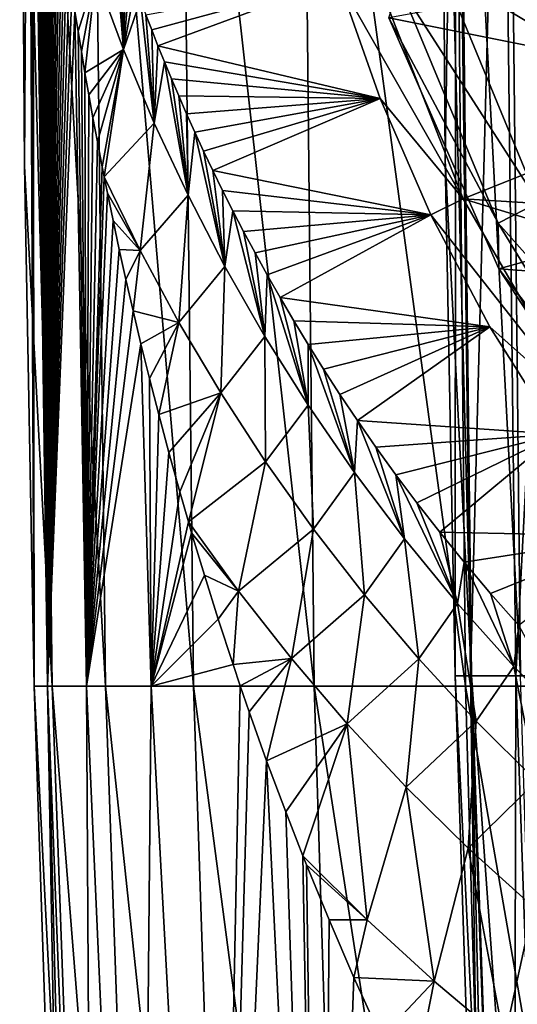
# Model space of a CAD drawing. Header units: metres. Extents: x -62 to 300, y -109 to 109.
# Tile 259 of 656: x -15.19 to -11.29, y -11.95 to -4.23. Entities that reach past the tile are written whole.
import ezdxf

# ---------------------------------------------------------------- set-up
doc = ezdxf.new("R2010")
doc.units = ezdxf.units.M
doc.layers.add('solid_500635', color=7, linetype='CONTINUOUS')

msp = doc.modelspace()

# ---------------------------------------------------------------- linework, layer by layer
at = {"layer": 'solid_500635'}
for points in [[(-15.154315, -5.383556), (-15.191495, -0.028265), (-15.122972, 0, -1.441266)], [(-14.936296, -9.458281, 2.052947), (-15.191495, -0.028265), (-15.154315, -5.383556)], [(-15.05, -0.028265, 2.068575), (-15.191495, -0.028265), (-14.936296, -9.458281, 2.052947)], [(-15.076721, -9.458281), (-15.154315, -5.383556), (-15.122972, 0, -1.441266)], [(-15.122844, -0.064443, -1.44256), (-15.076721, -9.458281), (-15.122972, 0, -1.441266)], [(-15.122844, -0.064443, -1.44256), (-15.122462, -0.129019, -1.446383), (-15.076721, -9.458281)], [(-15.05, -0.028265, 2.068575), (-14.936296, -9.458281, 2.052947), (-14.517635, -9.458281, 4.067651)], [(-14.628153, -0.028265, 4.098616), (-15.05, -0.028265, 2.068575), (-14.517635, -9.458281, 4.067651)], [(-14.628153, -0.028265, 4.098616), (-14.517635, -9.458281, 4.067651), (-13.828539, -9.458281, 6.006582)], [(-13.93381, -0.028265, 6.052308), (-14.628153, -0.028265, 4.098616), (-13.828539, -9.458281, 6.006582)], [(-13.93381, -0.028265, 6.052308), (-13.828539, -9.458281, 6.006582), (-12.881843, -9.458281, 7.833622)], [(-12.979908, -0.028265, 7.893257), (-13.93381, -0.028265, 6.052308), (-12.881843, -9.458281, 7.833622)], [(-12.979908, -0.028265, 7.893257), (-12.881843, -9.458281, 7.833622), (-11.695183, -9.458281, 9.514737)], [(-11.784214, -0.028265, 9.587169), (-12.979908, -0.028265, 7.893257), (-11.695183, -9.458281, 9.514737)], [(-11.85463, -5.337976), (-11.891495, -0.028025), (-11.770456, -0.028025, 1.692336)], [(-11.648651, -9.378201, -1.738669), (-11.891495, -0.028025), (-11.85463, -5.337976)], [(-11.75872, -0.028025, -1.772041), (-11.891495, -0.028025), (-11.648651, -9.378201, -1.738669)], [(-11.777693, -9.378201), (-11.85463, -5.337976), (-11.770456, -0.028025, 1.692336)], [(-11.784214, -0.028265, 9.587169), (-11.695183, -9.458281, 9.514737), (-10.290663, -9.458281, 11.01861)], [(-10.369002, -0.028265, 11.10249), (-11.784214, -0.028265, 9.587169), (-10.290663, -9.458281, 11.01861)], [(-11.657813, -9.378201, 1.67614), (-11.777693, -9.378201), (-11.770456, -0.028025, 1.692336)], [(-11.657813, -9.378201, 1.67614), (-11.770456, -0.028025, 1.692336), (-11.409805, -0.028025, 3.350221)], [(-11.75872, -0.028025, -1.772041), (-11.648651, -9.378201, -1.738669), (-11.264355, -9.378201, -3.439238)], [(-11.75872, -0.028025, -1.772041), (-11.264355, -9.378201, -3.439238), (-11.363364, -0.028025, -3.504511)], [(-11.300613, -9.378201, 3.318159), (-11.657813, -9.378201, 1.67614), (-11.409805, -0.028025, 3.350221)], [(-11.300613, -9.378201, 3.318159), (-11.409805, -0.028025, 3.350221), (-10.816884, -0.028025, 4.939905)], [(-11.363364, -0.028025, -3.504511), (-11.264355, -9.378201, -3.439238), (-10.633224, -9.378201, -5.064444)], [(-11.363364, -0.028025, -3.504511), (-10.633224, -9.378201, -5.064444), (-10.714253, -0.028025, -5.158722)], [(-10.713366, -9.378201, 4.89263), (-11.300613, -9.378201, 3.318159), (-10.816884, -0.028025, 4.939905)], [(-15.122462, -0.129019, -1.446383), (-15.12182, -0.193909, -1.452799), (-15.076721, -9.458281)], [(-15.12182, -0.193909, -1.452799), (-15.120942, -0.25826, -1.461521), (-15.076721, -9.458281)], [(-15.120942, -0.25826, -1.461521), (-15.119827, -0.321884, -1.47252), (-15.076721, -9.458281)], [(-15.119827, -0.321884, -1.47252), (-15.118524, -0.384099, -1.485272), (-15.076721, -9.458281)], [(-15.118524, -0.384099, -1.485272), (-15.117033, -0.444825, -1.499711), (-15.076721, -9.458281)], [(-15.117033, -0.444825, -1.499711), (-15.115398, -0.503999, -1.515376), (-15.076721, -9.458281)], [(-15.115398, -0.503999, -1.515376), (-15.113615, -0.561819, -1.532281), (-15.076721, -9.458281)], [(-15.113615, -0.561819, -1.532281), (-15.111691, -0.619002, -1.550294), (-15.076721, -9.458281)], [(-15.111691, -0.619002, -1.550294), (-15.109596, -0.676241, -1.569654), (-15.076721, -9.458281)], [(-15.109596, -0.676241, -1.569654), (-15.107276, -0.735257, -1.590813), (-15.076721, -9.458281)], [(-15.107276, -0.735257, -1.590813), (-15.104717, -0.796, -1.613802), (-15.076721, -9.458281)], [(-15.104717, -0.796, -1.613802), (-15.101886, -0.859047, -1.638849), (-15.076721, -9.458281)], [(-15.101886, -0.859047, -1.638849), (-15.098809, -0.923586, -1.665608), (-15.076721, -9.458281)], [(-15.098809, -0.923586, -1.665608), (-15.095493, -0.989298, -1.693952), (-15.076721, -9.458281)], [(-15.095493, -0.989298, -1.693952), (-15.091937, -1.056181, -1.723803), (-15.076721, -9.458281)], [(-15.091937, -1.056181, -1.723803), (-15.088135, -1.124197, -1.755131), (-15.076721, -9.458281)], [(-15.088135, -1.124197, -1.755131), (-14.974033, -9.458281, -1.756652), (-15.076721, -9.458281)], [(-15.088135, -1.124197, -1.755131), (-15.084069, -1.193597, -1.787982), (-14.974033, -9.458281, -1.756652)], [(-15.084069, -1.193597, -1.787982), (-15.079729, -1.26442, -1.822365), (-14.974033, -9.458281, -1.756652)], [(-15.079729, -1.26442, -1.822365), (-15.075087, -1.337005, -1.858393), (-14.974033, -9.458281, -1.756652)], [(-15.075087, -1.337005, -1.858393), (-15.070128, -1.4114, -1.896085), (-14.974033, -9.458281, -1.756652)], [(-15.070128, -1.4114, -1.896085), (-15.064827, -1.487837, -1.935525), (-14.974033, -9.458281, -1.756652)], [(-15.064827, -1.487837, -1.935525), (-15.059162, -1.566413, -1.976754), (-14.974033, -9.458281, -1.756652)], [(-15.059162, -1.566413, -1.976754), (-15.053106, -1.647302, -2.019846), (-14.974033, -9.458281, -1.756652)], [(-15.053106, -1.647302, -2.019846), (-15.046632, -1.730654, -2.06487), (-14.974033, -9.458281, -1.756652)], [(-15.046632, -1.730654, -2.06487), (-15.039711, -1.816582, -2.111876), (-14.974033, -9.458281, -1.756652)], [(-15.039711, -1.816582, -2.111876), (-15.032313, -1.90523, -2.160932), (-14.974033, -9.458281, -1.756652)], [(-15.032313, -1.90523, -2.160932), (-15.024413, -1.996648, -2.212059), (-14.974033, -9.458281, -1.756652)], [(-15.024413, -1.996648, -2.212059), (-15.015978, -2.090929, -2.265297), (-14.974033, -9.458281, -1.756652)], [(-15.015978, -2.090929, -2.265297), (-15.006984, -2.188087, -2.320648), (-14.974033, -9.458281, -1.756652)], [(-15.006984, -2.188087, -2.320648), (-14.997399, -2.288189, -2.378136), (-14.974033, -9.458281, -1.756652)], [(-14.997399, -2.288189, -2.378136), (-14.987197, -2.391246, -2.437759), (-14.974033, -9.458281, -1.756652)], [(-14.987197, -2.391246, -2.437759), (-14.976342, -2.49732, -2.49954), (-14.974033, -9.458281, -1.756652)], [(-14.976342, -2.49732, -2.49954), (-14.964805, -2.606431, -2.563483), (-14.974033, -9.458281, -1.756652)], [(-14.964805, -2.606431, -2.563483), (-14.958276, -2.666658, -2.598933), (-14.974033, -9.458281, -1.756652)], [(-14.958276, -2.666658, -2.598933), (-14.952549, -2.718633, -2.629607), (-14.974033, -9.458281, -1.756652)], [(-14.952549, -2.718633, -2.629607), (-14.939539, -2.833962, -2.697925), (-14.974033, -9.458281, -1.756652)], [(-14.939539, -2.833962, -2.697925), (-14.925736, -2.952458, -2.768448), (-14.974033, -9.458281, -1.756652)], [(-14.925736, -2.952458, -2.768448), (-14.911101, -3.074172, -2.841199), (-14.974033, -9.458281, -1.756652)], [(-14.911101, -3.074172, -2.841199), (-14.895594, -3.19913, -2.916182), (-14.974033, -9.458281, -1.756652)], [(-12.422117, -3.830984, -38), (-9.516811, -3.06835, -38), (-8.920244, -4.519131, -38)], [(-11.872057, -3.857465, -47.727131), (-11.532587, -3.049276, -52.566944), (-11.126344, -4.301526, -52.566944)], [(-11.230568, -3.855459, -52.736504), (-11.126344, -4.301526, -52.566944), (-11.532587, -3.049276, -52.566944)], [(-14.895594, -3.19913, -2.916182), (-14.879169, -3.327376, -2.993417), (-14.974033, -9.458281, -1.756652)], [(-14.879169, -3.327376, -2.993417), (-14.861789, -3.458918, -3.072897), (-14.974033, -9.458281, -1.756652)], [(-14.861789, -3.458918, -3.072897), (-14.843402, -3.593814, -3.154652), (-14.974033, -9.458281, -1.756652)], [(-14.377234, -4.468458, -5.260804), (-14.594347, -3.882838, -4.375849), (-14.45769, -3.463335, -6.181292)], [(-14.377234, -4.468458, -5.260804), (-14.45769, -3.463335, -6.181292), (-14.426962, -3.557998, -6.324378)], [(-7.690844, -5.139116, -38), (-8.545911, -3.539389, -38), (-12.295788, -4.22041, -38)], [(-14.843402, -3.593814, -3.154652), (-14.823963, -3.732092, -3.238686), (-14.974033, -9.458281, -1.756652)], [(-14.377234, -4.468458, -5.260804), (-14.426962, -3.557998, -6.324378), (-14.394544, -3.655621, -6.47217)], [(-14.377234, -4.468458, -5.260804), (-14.394544, -3.655621, -6.47217), (-14.36023, -3.756605, -6.625214)], [(-14.823963, -3.732092, -3.238686), (-14.803394, -3.873973, -3.325129), (-14.974033, -9.458281, -1.756652)], [(-14.377234, -4.468458, -5.260804), (-14.36023, -3.756605, -6.625214), (-14.323921, -3.860984, -6.783616)], [(-12.693268, -3.915354, -36.392689), (-12.422117, -3.830984, -38), (-11.713225, -5.638858, -38)], [(-11.713225, -5.638858, -38), (-12.422117, -3.830984, -38), (-8.920244, -4.519131, -38)], [(-12.212049, -3.967935, -42.863949), (-11.872057, -3.857465, -47.727131), (-11.122452, -5.667172, -47.727131)], [(-11.122452, -5.667172, -47.727131), (-11.872057, -3.857465, -47.727131), (-11.126344, -4.301526, -52.566944)], [(-14.803394, -3.873973, -3.325129), (-14.781621, -4.019625, -3.414074), (-14.974033, -9.458281, -1.756652)], [(-14.594347, -3.882838, -4.375849), (-14.733929, -4.324188, -3.600646), (-14.758513, -4.169529, -3.505812)], [(-14.594347, -3.882838, -4.375849), (-14.707667, -4.484374, -3.699043), (-14.733929, -4.324188, -3.600646)], [(-14.594347, -3.882838, -4.375849), (-14.679533, -4.650711, -3.801395), (-14.707667, -4.484374, -3.699043)], [(-14.377234, -4.468458, -5.260804), (-14.679533, -4.650711, -3.801395), (-14.594347, -3.882838, -4.375849)], [(-14.377234, -4.468458, -5.260804), (-14.323921, -3.860984, -6.783616), (-14.285505, -3.968819, -6.947478)], [(-14.155972, -4.314803, -7.474422), (-14.201679, -4.195629, -7.292723), (-12.693268, -3.915354, -36.392689)], [(-14.107536, -4.43791, -7.662364), (-14.155972, -4.314803, -7.474422), (-12.693268, -3.915354, -36.392689)], [(-14.107536, -4.43791, -7.662364), (-12.693268, -3.915354, -36.392689), (-12.36518, -4.852975, -36.392689)], [(-12.693268, -3.915354, -36.392689), (-11.713225, -5.638858, -38), (-12.36518, -4.852975, -36.392689)], [(-14.377234, -4.468458, -5.260804), (-14.285505, -3.968819, -6.947478), (-14.244776, -4.080422, -7.117225)], [(-12.212049, -3.967935, -42.863949), (-11.440976, -5.829468, -42.863949), (-12.295788, -4.22041, -38)], [(-12.212049, -3.967935, -42.863949), (-11.122452, -5.667172, -47.727131), (-11.440976, -5.829468, -42.863949)], [(-14.781621, -4.019625, -3.414074), (-14.758513, -4.169529, -3.505812), (-14.974033, -9.458281, -1.756652)], [(-14.136285, -5.044187, -6.141851), (-14.377234, -4.468458, -5.260804), (-14.244776, -4.080422, -7.117225)], [(-14.136285, -5.044187, -6.141851), (-14.244776, -4.080422, -7.117225), (-14.201679, -4.195629, -7.292723)], [(-14.758513, -4.169529, -3.505812), (-14.667371, -9.458281, -3.489374), (-14.974033, -9.458281, -1.756652)], [(-14.758513, -4.169529, -3.505812), (-14.733929, -4.324188, -3.600646), (-14.667371, -9.458281, -3.489374)], [(-14.136285, -5.044187, -6.141851), (-14.201679, -4.195629, -7.292723), (-14.155972, -4.314803, -7.474422)], [(-7.690844, -5.139116, -38), (-12.295788, -4.22041, -38), (-11.433334, -6.186753, -38)], [(-11.440976, -5.829468, -42.863949), (-11.433334, -6.186753, -38), (-12.295788, -4.22041, -38)], [(-14.136285, -5.044187, -6.141851), (-14.155972, -4.314803, -7.474422), (-14.107536, -4.43791, -7.662364)], [(-14.733929, -4.324188, -3.600646), (-14.707667, -4.484374, -3.699043), (-14.667371, -9.458281, -3.489374)], [(-14.377234, -4.468458, -5.260804), (-14.649344, -4.823666, -3.907972), (-14.679533, -4.650711, -3.801395)], [(-14.377234, -4.468458, -5.260804), (-14.61683, -5.004066, -4.01931), (-14.649344, -4.823666, -3.907972)], [(-14.377234, -4.468458, -5.260804), (-14.581818, -5.192154, -4.135524), (-14.61683, -5.004066, -4.01931)], [(-14.377234, -4.468458, -5.260804), (-14.543975, -5.388826, -4.257212), (-14.581818, -5.192154, -4.135524)], [(-14.377234, -4.468458, -5.260804), (-14.528844, -5.465695, -4.304799), (-14.543975, -5.388826, -4.257212)], [(-14.136285, -5.044187, -6.141851), (-14.528844, -5.465695, -4.304799), (-14.377234, -4.468458, -5.260804)], [(-14.136285, -5.044187, -6.141851), (-14.107536, -4.43791, -7.662364), (-14.056205, -4.56504, -7.85669)], [(-14.056205, -4.56504, -7.85669), (-14.107536, -4.43791, -7.662364), (-12.36518, -4.852975, -36.392689)], [(-14.707667, -4.484374, -3.699043), (-14.679533, -4.650711, -3.801395), (-14.667371, -9.458281, -3.489374)], [(-11.713225, -5.638858, -38), (-8.920244, -4.519131, -38), (-8.101948, -5.861591, -38)], [(-13.871267, -5.610846, -7.017819), (-14.136285, -5.044187, -6.141851), (-14.056205, -4.56504, -7.85669)], [(-14.001702, -4.696527, -8.057827), (-14.056205, -4.56504, -7.85669), (-12.36518, -4.852975, -36.392689)], [(-13.871267, -5.610846, -7.017819), (-14.056205, -4.56504, -7.85669), (-14.001702, -4.696527, -8.057827)], [(-14.679533, -4.650711, -3.801395), (-14.649344, -4.823666, -3.907972), (-14.667371, -9.458281, -3.489374)], [(-13.943936, -4.832189, -8.265682), (-14.001702, -4.696527, -8.057827), (-12.36518, -4.852975, -36.392689)], [(-13.871267, -5.610846, -7.017819), (-14.001702, -4.696527, -8.057827), (-13.943936, -4.832189, -8.265682)], [(-14.649344, -4.823666, -3.907972), (-14.61683, -5.004066, -4.01931), (-14.667371, -9.458281, -3.489374)], [(-13.882713, -4.972118, -8.480222), (-13.943936, -4.832189, -8.265682), (-12.36518, -4.852975, -36.392689)], [(-13.871267, -5.610846, -7.017819), (-13.943936, -4.832189, -8.265682), (-13.882713, -4.972118, -8.480222)], [(-13.817833, -5.116351, -8.701653), (-13.882713, -4.972118, -8.480222), (-12.36518, -4.852975, -36.392689)], [(-13.74924, -5.264612, -8.929548), (-13.817833, -5.116351, -8.701653), (-12.36518, -4.852975, -36.392689)], [(-13.676933, -5.416529, -9.163211), (-13.74924, -5.264612, -8.929548), (-12.36518, -4.852975, -36.392689)], [(-13.676933, -5.416529, -9.163211), (-12.36518, -4.852975, -36.392689), (-11.96794, -5.763456, -36.392689)], [(-12.36518, -4.852975, -36.392689), (-11.713225, -5.638858, -38), (-11.96794, -5.763456, -36.392689)], [(-14.61683, -5.004066, -4.01931), (-14.581818, -5.192154, -4.135524), (-14.667371, -9.458281, -3.489374)], [(-13.871267, -5.610846, -7.017819), (-13.882713, -4.972118, -8.480222), (-13.817833, -5.116351, -8.701653)], [(-14.247843, -6.043263, -5.18148), (-14.528844, -5.465695, -4.304799), (-14.136285, -5.044187, -6.141851)], [(-14.247843, -6.043263, -5.18148), (-14.136285, -5.044187, -6.141851), (-13.871267, -5.610846, -7.017819)], [(-13.581927, -6.168571, -7.887591), (-13.871267, -5.610846, -7.017819), (-13.817833, -5.116351, -8.701653)], [(-13.581927, -6.168571, -7.887591), (-13.817833, -5.116351, -8.701653), (-13.74924, -5.264612, -8.929548)], [(-6.540211, -6.541136, -38), (-7.690844, -5.139116, -38), (-11.433334, -6.186753, -38)], [(-14.581818, -5.192154, -4.135524), (-14.543975, -5.388826, -4.257212), (-14.667371, -9.458281, -3.489374)], [(-13.581927, -6.168571, -7.887591), (-13.74924, -5.264612, -8.929548), (-13.676933, -5.416529, -9.163211)], [(-14.936296, -9.458281, 2.052947), (-15.154315, -5.383556), (-15.076721, -9.458281)], [(-14.543975, -5.388826, -4.257212), (-14.528844, -5.465695, -4.304799), (-14.667371, -9.458281, -3.489374)], [(-11.648651, -9.378201, -1.738669), (-11.85463, -5.337976), (-11.777693, -9.378201)], [(-14.528844, -5.465695, -4.304799), (-14.503116, -5.594212, -4.384403), (-14.667371, -9.458281, -3.489374)], [(-14.247843, -6.043263, -5.18148), (-14.503116, -5.594212, -4.384403), (-14.528844, -5.465695, -4.304799)], [(-13.600755, -5.572031, -9.402785), (-13.676933, -5.416529, -9.163211), (-11.96794, -5.763456, -36.392689)], [(-13.581927, -6.168571, -7.887591), (-13.676933, -5.416529, -9.163211), (-13.600755, -5.572031, -9.402785)], [(-14.503116, -5.594212, -4.384403), (-14.4588, -5.809447, -4.517857), (-14.667371, -9.458281, -3.489374)], [(-14.247843, -6.043263, -5.18148), (-14.4588, -5.809447, -4.517857), (-14.503116, -5.594212, -4.384403)], [(-13.943477, -6.607452, -6.050802), (-14.247843, -6.043263, -5.18148), (-13.871267, -5.610846, -7.017819)], [(-13.943477, -6.607452, -6.050802), (-13.871267, -5.610846, -7.017819), (-13.581927, -6.168571, -7.887591)], [(-13.520254, -5.731657, -9.648833), (-13.600755, -5.572031, -9.402785), (-11.96794, -5.763456, -36.392689)], [(-13.581927, -6.168571, -7.887591), (-13.600755, -5.572031, -9.402785), (-13.520254, -5.731657, -9.648833)], [(-11.96794, -5.763456, -36.392689), (-11.713225, -5.638858, -38), (-10.740006, -7.324522, -38)], [(-11.713225, -5.638858, -38), (-8.101948, -5.861591, -38), (-7.082884, -7.058856, -38)], [(-10.740006, -7.324522, -38), (-11.713225, -5.638858, -38), (-7.082884, -7.058856, -38)], [(-11.440976, -5.829468, -42.863949), (-11.122452, -5.667172, -47.727131), (-10.098974, -7.337335, -47.727131)], [(-13.267976, -6.717154, -8.750053), (-13.581927, -6.168571, -7.887591), (-13.520254, -5.731657, -9.648833)], [(-13.435328, -5.895153, -9.901219), (-13.520254, -5.731657, -9.648833), (-11.96794, -5.763456, -36.392689)], [(-13.267976, -6.717154, -8.750053), (-13.520254, -5.731657, -9.648833), (-13.435328, -5.895153, -9.901219)], [(-13.345555, -6.062885, -10.160432), (-13.435328, -5.895153, -9.901219), (-11.96794, -5.763456, -36.392689)], [(-13.250394, -6.235377, -10.427133), (-13.345555, -6.062885, -10.160432), (-11.96794, -5.763456, -36.392689)], [(-13.149744, -6.412235, -10.701115), (-13.250394, -6.235377, -10.427133), (-11.96794, -5.763456, -36.392689)], [(-13.149744, -6.412235, -10.701115), (-11.96794, -5.763456, -36.392689), (-11.503773, -6.641706, -36.392689)], [(-11.96794, -5.763456, -36.392689), (-10.740006, -7.324522, -38), (-11.503773, -6.641706, -36.392689)], [(-14.4588, -5.809447, -4.517857), (-14.410801, -6.034642, -4.657583), (-14.667371, -9.458281, -3.489374)], [(-14.247843, -6.043263, -5.18148), (-14.410801, -6.034642, -4.657583), (-14.4588, -5.809447, -4.517857)], [(-11.440976, -5.829468, -42.863949), (-10.388188, -7.547461, -42.863949), (-11.433334, -6.186753, -38)], [(-11.440976, -5.829468, -42.863949), (-10.098974, -7.337335, -47.727131), (-10.388188, -7.547461, -42.863949)], [(-13.267976, -6.717154, -8.750053), (-13.435328, -5.895153, -9.901219), (-13.345555, -6.062885, -10.160432)], [(-14.410801, -6.034642, -4.657583), (-14.358695, -6.270546, -4.8041), (-14.667371, -9.458281, -3.489374)], [(-14.247843, -6.043263, -5.18148), (-14.358695, -6.270546, -4.8041), (-14.410801, -6.034642, -4.657583)], [(-14.247843, -6.043263, -5.18148), (-14.302165, -6.517408, -4.957511), (-14.358695, -6.270546, -4.8041)], [(-13.943477, -6.607452, -6.050802), (-14.302165, -6.517408, -4.957511), (-14.247843, -6.043263, -5.18148)], [(-13.267976, -6.717154, -8.750053), (-13.345555, -6.062885, -10.160432), (-13.250394, -6.235377, -10.427133)], [(-13.615372, -7.1598, -6.912621), (-13.943477, -6.607452, -6.050802), (-13.581927, -6.168571, -7.887591)], [(-13.615372, -7.1598, -6.912621), (-13.581927, -6.168571, -7.887591), (-13.267976, -6.717154, -8.750053)], [(-12.929086, -7.256176, -9.604051), (-13.267976, -6.717154, -8.750053), (-13.250394, -6.235377, -10.427133)], [(-12.929086, -7.256176, -9.604051), (-13.250394, -6.235377, -10.427133), (-13.149744, -6.412235, -10.701115)], [(-6.540211, -6.541136, -38), (-11.433334, -6.186753, -38), (-10.258884, -7.984456, -38)], [(-10.388188, -7.547461, -42.863949), (-10.258884, -7.984456, -38), (-11.433334, -6.186753, -38)], [(-14.358695, -6.270546, -4.8041), (-14.302165, -6.517408, -4.957511), (-14.667371, -9.458281, -3.489374)], [(-13.042783, -6.594378, -10.983321), (-13.149744, -6.412235, -10.701115), (-11.503773, -6.641706, -36.392689)], [(-12.929086, -7.256176, -9.604051), (-13.149744, -6.412235, -10.701115), (-13.042783, -6.594378, -10.983321)], [(-14.302165, -6.517408, -4.957511), (-14.24073, -6.775957, -5.118298), (-14.667371, -9.458281, -3.489374)], [(-13.943477, -6.607452, -6.050802), (-14.24073, -6.775957, -5.118298), (-14.302165, -6.517408, -4.957511)], [(-13.943477, -6.607452, -6.050802), (-14.173945, -7.046625, -5.286719), (-14.24073, -6.775957, -5.118298)], [(-13.943477, -6.607452, -6.050802), (-14.101254, -7.330158, -5.463199), (-14.173945, -7.046625, -5.286719)], [(-13.615372, -7.1598, -6.912621), (-14.101254, -7.330158, -5.463199), (-13.943477, -6.607452, -6.050802)], [(-12.929313, -6.781464, -11.273717), (-13.042783, -6.594378, -10.983321), (-11.503773, -6.641706, -36.392689)], [(-12.929086, -7.256176, -9.604051), (-13.042783, -6.594378, -10.983321), (-12.929313, -6.781464, -11.273717)], [(-12.808716, -6.973873, -11.572691), (-12.929313, -6.781464, -11.273717), (-11.503773, -6.641706, -36.392689)], [(-12.680229, -7.172109, -11.880818), (-12.808716, -6.973873, -11.572691), (-11.503773, -6.641706, -36.392689)], [(-12.543665, -7.375628, -12.197926), (-12.680229, -7.172109, -11.880818), (-11.503773, -6.641706, -36.392689)], [(-12.543665, -7.375628, -12.197926), (-11.503773, -6.641706, -36.392689), (-10.97527, -7.482812, -36.392689)], [(-11.503773, -6.641706, -36.392689), (-10.740006, -7.324522, -38), (-10.97527, -7.482812, -36.392689)], [(-14.24073, -6.775957, -5.118298), (-14.160911, -9.458281, -5.174565), (-14.667371, -9.458281, -3.489374)], [(-14.24073, -6.775957, -5.118298), (-14.173945, -7.046625, -5.286719), (-14.160911, -9.458281, -5.174565)], [(-13.263385, -7.700218, -7.765952), (-13.615372, -7.1598, -6.912621), (-13.267976, -6.717154, -8.750053)], [(-13.263385, -7.700218, -7.765952), (-13.267976, -6.717154, -8.750053), (-12.929086, -7.256176, -9.604051)], [(-12.564886, -7.785081, -10.448354), (-12.929313, -6.781464, -11.273717), (-12.808716, -6.973873, -11.572691)], [(-12.564886, -7.785081, -10.448354), (-12.929086, -7.256176, -9.604051), (-12.929313, -6.781464, -11.273717)], [(-12.564886, -7.785081, -10.448354), (-12.808716, -6.973873, -11.572691), (-12.680229, -7.172109, -11.880818)], [(-14.173945, -7.046625, -5.286719), (-14.101254, -7.330158, -5.463199), (-14.160911, -9.458281, -5.174565)], [(-13.615372, -7.1598, -6.912621), (-14.022256, -7.626375, -5.647687), (-14.101254, -7.330158, -5.463199)], [(-13.615372, -7.1598, -6.912621), (-13.936485, -7.935483, -5.840192), (-14.022256, -7.626375, -5.647687)], [(-13.615372, -7.1598, -6.912621), (-13.868581, -8.171657, -5.987358), (-13.936485, -7.935483, -5.840192)], [(-13.263385, -7.700218, -7.765952), (-13.868581, -8.171657, -5.987358), (-13.615372, -7.1598, -6.912621)], [(-12.564886, -7.785081, -10.448354), (-12.680229, -7.172109, -11.880818), (-12.543665, -7.375628, -12.197926)], [(-14.101254, -7.330158, -5.463199), (-14.022256, -7.626375, -5.647687), (-14.160911, -9.458281, -5.174565)], [(-12.887362, -8.228345, -8.609701), (-13.263385, -7.700218, -7.765952), (-12.929086, -7.256176, -9.604051)], [(-12.887362, -8.228345, -8.609701), (-12.929086, -7.256176, -9.604051), (-12.564886, -7.785081, -10.448354)], [(-12.174963, -8.303187, -11.281628), (-12.564886, -7.785081, -10.448354), (-12.543665, -7.375628, -12.197926)], [(-12.397773, -7.585533, -12.524855), (-12.543665, -7.375628, -12.197926), (-10.97527, -7.482812, -36.392689)], [(-12.174963, -8.303187, -11.281628), (-12.543665, -7.375628, -12.197926), (-12.397773, -7.585533, -12.524855)], [(-12.242443, -7.800991, -12.861282), (-12.397773, -7.585533, -12.524855), (-10.97527, -7.482812, -36.392689)], [(-12.076286, -8.023004, -13.20824), (-12.242443, -7.800991, -12.861282), (-10.97527, -7.482812, -36.392689)], [(-11.897841, -8.252401, -13.566788), (-12.076286, -8.023004, -13.20824), (-10.97527, -7.482812, -36.392689)], [(-11.897841, -8.252401, -13.566788), (-10.97527, -7.482812, -36.392689), (-10.38539, -8.282072, -36.392689)], [(-14.022256, -7.626375, -5.647687), (-13.936485, -7.935483, -5.840192), (-14.160911, -9.458281, -5.174565)], [(-12.174963, -8.303187, -11.281628), (-12.397773, -7.585533, -12.524855), (-12.242443, -7.800991, -12.861282)], [(-13.476692, -8.715213, -6.833467), (-13.868581, -8.171657, -5.987358), (-13.263385, -7.700218, -7.765952)], [(-13.476692, -8.715213, -6.833467), (-13.263385, -7.700218, -7.765952), (-12.887362, -8.228345, -8.609701)], [(-12.487144, -8.743637, -9.442663), (-12.887362, -8.228345, -8.609701), (-12.564886, -7.785081, -10.448354)], [(-12.487144, -8.743637, -9.442663), (-12.564886, -7.785081, -10.448354), (-12.174963, -8.303187, -11.281628)], [(-11.758863, -8.809706, -12.102402), (-12.242443, -7.800991, -12.861282), (-12.076286, -8.023004, -13.20824)], [(-11.758863, -8.809706, -12.102402), (-12.174963, -8.303187, -11.281628), (-12.242443, -7.800991, -12.861282)], [(-13.936485, -7.935483, -5.840192), (-13.868581, -8.171657, -5.987358), (-14.160911, -9.458281, -5.174565)], [(-11.758863, -8.809706, -12.102402), (-12.076286, -8.023004, -13.20824), (-11.897841, -8.252401, -13.566788)], [(-13.868581, -8.171657, -5.987358), (-13.843723, -8.256367, -6.040146), (-14.160911, -9.458281, -5.174565)], [(-13.476692, -8.715213, -6.833467), (-13.843723, -8.256367, -6.040146), (-13.868581, -8.171657, -5.987358)], [(-13.843723, -8.256367, -6.040146), (-13.743649, -8.588723, -6.247174), (-14.160911, -9.458281, -5.174565)], [(-13.476692, -8.715213, -6.833467), (-13.743649, -8.588723, -6.247174), (-13.843723, -8.256367, -6.040146)], [(-13.06149, -9.242647, -7.66823), (-13.476692, -8.715213, -6.833467), (-12.887362, -8.228345, -8.609701)], [(-13.06149, -9.242647, -7.66823), (-12.887362, -8.228345, -8.609701), (-12.487144, -8.743637, -9.442663)], [(-11.706832, -8.488223, -13.936622), (-11.897841, -8.252401, -13.566788), (-10.38539, -8.282072, -36.392689)], [(-11.758863, -8.809706, -12.102402), (-11.897841, -8.252401, -13.566788), (-11.706832, -8.488223, -13.936622)], [(-12.062555, -9.245415, -10.263502), (-12.487144, -8.743637, -9.442663), (-12.174963, -8.303187, -11.281628)], [(-12.062555, -9.245415, -10.263502), (-12.174963, -8.303187, -11.281628), (-11.758863, -8.809706, -12.102402)], [(-11.500526, -8.732594, -14.319242), (-11.706832, -8.488223, -13.936622), (-10.38539, -8.282072, -36.392689)], [(-11.278516, -8.984263, -14.714883), (-11.500526, -8.732594, -14.319242), (-10.38539, -8.282072, -36.392689)], [(-11.316095, -9.303736, -12.90904), (-11.758863, -8.809706, -12.102402), (-11.706832, -8.488223, -13.936622)], [(-11.316095, -9.303736, -12.90904), (-11.706832, -8.488223, -13.936622), (-11.500526, -8.732594, -14.319242)], [(-13.743649, -8.588723, -6.247174), (-13.635508, -8.933031, -6.461761), (-14.160911, -9.458281, -5.174565)], [(-13.476692, -8.715213, -6.833467), (-13.635508, -8.933031, -6.461761), (-13.743649, -8.588723, -6.247174)], [(-13.476692, -8.715213, -6.833467), (-13.518785, -9.289425, -6.683745), (-13.635508, -8.933031, -6.461761)], [(-13.06149, -9.242647, -7.66823), (-13.518785, -9.289425, -6.683745), (-13.476692, -8.715213, -6.833467)], [(-12.622658, -9.754609, -8.491175), (-13.06149, -9.242647, -7.66823), (-12.487144, -8.743637, -9.442663)], [(-12.622658, -9.754609, -8.491175), (-12.487144, -8.743637, -9.442663), (-12.062555, -9.245415, -10.263502)], [(-11.316095, -9.303736, -12.90904), (-11.500526, -8.732594, -14.319242), (-11.278516, -8.984263, -14.714883)], [(-11.613416, -9.732886, -11.070738), (-12.062555, -9.245415, -10.263502), (-11.758863, -8.809706, -12.102402)], [(-11.613416, -9.732886, -11.070738), (-11.758863, -8.809706, -12.102402), (-11.316095, -9.303736, -12.90904)], [(-13.635508, -8.933031, -6.461761), (-13.518785, -9.289425, -6.683745), (-14.160911, -9.458281, -5.174565)], [(-10.846134, -9.784254, -13.699703), (-11.316095, -9.303736, -12.90904), (-11.278516, -8.984263, -14.714883)], [(-13.06149, -9.242647, -7.66823), (-13.462242, -9.456645, -6.787985), (-13.518785, -9.289425, -6.683745)], [(-13.06149, -9.242647, -7.66823), (-13.392186, -9.659496, -6.914336), (-13.462242, -9.456645, -6.787985)], [(-13.06149, -9.242647, -7.66823), (-13.254946, -10.043587, -7.153493), (-13.392186, -9.659496, -6.914336)], [(-12.622658, -9.754609, -8.491175), (-13.254946, -10.043587, -7.153493), (-13.06149, -9.242647, -7.66823)], [(-12.160231, -10.250408, -9.300967), (-12.622658, -9.754609, -8.491175), (-12.062555, -9.245415, -10.263502)], [(-12.160231, -10.250408, -9.300967), (-12.062555, -9.245415, -10.263502), (-11.613416, -9.732886, -11.070738)], [(-13.518785, -9.289425, -6.683745), (-13.462242, -9.456645, -6.787985), (-14.160911, -9.458281, -5.174565)], [(-11.139545, -10.205152, -11.862718), (-11.613416, -9.732886, -11.070738), (-11.316095, -9.303736, -12.90904)], [(-11.139545, -10.205152, -11.862718), (-11.316095, -9.303736, -12.90904), (-10.846134, -9.784254, -13.699703)], [(-11.559745, -16.009855), (-11.777693, -9.378201), (-11.657813, -9.378201, 1.67614)], [(-11.32129, -18.722889, -1.627756), (-11.777693, -9.378201), (-11.559745, -16.009855)], [(-11.648651, -9.378201, -1.738669), (-11.777693, -9.378201), (-11.32129, -18.722889, -1.627756)], [(-11.32129, -18.722889, 1.627756), (-11.657813, -9.378201, 1.67614), (-11.300613, -9.378201, 3.318159)], [(-11.437709, -18.722889), (-11.559745, -16.009855), (-11.657813, -9.378201, 1.67614)], [(-11.32129, -18.722889, 1.627756), (-11.437709, -18.722889), (-11.657813, -9.378201, 1.67614)], [(-11.648651, -9.378201, -1.738669), (-11.32129, -18.722889, -1.627756), (-10.974401, -18.722889, -3.222375)], [(-11.264355, -9.378201, -3.439238), (-11.648651, -9.378201, -1.738669), (-10.974401, -18.722889, -3.222375)], [(-10.974401, -18.722889, 3.222375), (-11.32129, -18.722889, 1.627756), (-11.300613, -9.378201, 3.318159)], [(-10.974401, -18.722889, 3.222375), (-11.300613, -9.378201, 3.318159), (-10.713366, -9.378201, 4.89263)], [(-14.856912, -16.146561), (-15.076721, -9.458281), (-14.974033, -9.458281, -1.756652)], [(-14.596602, -18.882759, 2.006257), (-15.076721, -9.458281), (-14.856912, -16.146561)], [(-14.936296, -9.458281, 2.052947), (-15.076721, -9.458281), (-14.596602, -18.882759, 2.006257)], [(-14.612392, -18.882759, -1.887822), (-14.974033, -9.458281, -1.756652), (-14.667371, -9.458281, -3.489374)], [(-14.733834, -18.882759), (-14.856912, -16.146561), (-14.974033, -9.458281, -1.756652)], [(-14.612392, -18.882759, -1.887822), (-14.733834, -18.882759), (-14.974033, -9.458281, -1.756652)], [(-14.936296, -9.458281, 2.052947), (-14.596602, -18.882759, 2.006257), (-14.187464, -18.882759, 3.975141)], [(-14.517635, -9.458281, 4.067651), (-14.936296, -9.458281, 2.052947), (-14.187464, -18.882759, 3.975141)], [(-14.250068, -18.882759, -3.744523), (-14.667371, -9.458281, -3.489374), (-14.160911, -9.458281, -5.174565)], [(-14.250068, -18.882759, -3.744523), (-14.612392, -18.882759, -1.887822), (-14.667371, -9.458281, -3.489374)], [(-14.517635, -9.458281, 4.067651), (-14.187464, -18.882759, 3.975141), (-13.514039, -18.882759, 5.869976)], [(-13.828539, -9.458281, 6.006582), (-14.517635, -9.458281, 4.067651), (-13.514039, -18.882759, 5.869976)], [(-13.652833, -18.882759, -5.539496), (-14.250068, -18.882759, -3.744523), (-14.160911, -9.458281, -5.174565)], [(-13.652833, -18.882759, -5.539496), (-14.160911, -9.458281, -5.174565), (-13.462242, -9.456645, -6.787985)], [(-13.828539, -9.458281, 6.006582), (-13.514039, -18.882759, 5.869976), (-12.588874, -18.882759, 7.655464)], [(-12.881843, -9.458281, 7.833622), (-13.828539, -9.458281, 6.006582), (-12.588874, -18.882759, 7.655464)], [(-13.392186, -9.659496, -6.914336), (-13.652833, -18.882759, -5.539496), (-13.462242, -9.456645, -6.787985)], [(-12.881843, -9.458281, 7.833622), (-12.588874, -18.882759, 7.655464), (-11.429202, -18.882759, 9.298346)], [(-11.695183, -9.458281, 9.514737), (-12.881843, -9.458281, 7.833622), (-11.429202, -18.882759, 9.298346)], [(-11.695183, -9.458281, 9.514737), (-11.429202, -18.882759, 9.298346), (-10.056625, -18.882759, 10.768016)], [(-10.290663, -9.458281, 11.01861), (-11.695183, -9.458281, 9.514737), (-10.056625, -18.882759, 10.768016)], [(-13.392186, -9.659496, -6.914336), (-13.254946, -10.043587, -7.153493), (-13.652833, -18.882759, -5.539496)], [(-12.622658, -9.754609, -8.491175), (-13.105505, -10.443304, -7.40239), (-13.254946, -10.043587, -7.153493)], [(-12.622658, -9.754609, -8.491175), (-12.970262, -10.790193, -7.618233), (-13.105505, -10.443304, -7.40239)], [(-12.467115, -11.291993, -8.419608), (-12.970262, -10.790193, -7.618233), (-12.622658, -9.754609, -8.491175)], [(-12.467115, -11.291993, -8.419608), (-12.622658, -9.754609, -8.491175), (-12.160231, -10.250408, -9.300967)], [(-11.674273, -10.729232, -10.096115), (-12.160231, -10.250408, -9.300967), (-11.613416, -9.732886, -11.070738)], [(-11.674273, -10.729232, -10.096115), (-11.613416, -9.732886, -11.070738), (-11.139545, -10.205152, -11.862718)], [(-13.254946, -10.043587, -7.153493), (-12.830535, -18.882759, -7.243152), (-13.652833, -18.882759, -5.539496)], [(-13.254946, -10.043587, -7.153493), (-13.105505, -10.443304, -7.40239), (-12.830535, -18.882759, -7.243152)], [(-11.94139, -11.772895, -9.204479), (-12.467115, -11.291993, -8.419608), (-12.160231, -10.250408, -9.300967)], [(-11.94139, -11.772895, -9.204479), (-12.160231, -10.250408, -9.300967), (-11.674273, -10.729232, -10.096115)], [(-11.164883, -11.190165, -10.87495), (-11.674273, -10.729232, -10.096115), (-11.139545, -10.205152, -11.862718)], [(-13.105505, -10.443304, -7.40239), (-12.970262, -10.790193, -7.618233), (-12.830535, -18.882759, -7.243152)], [(-11.392846, -12.233313, -9.972067), (-11.94139, -11.772895, -9.204479), (-11.674273, -10.729232, -10.096115)], [(-11.392846, -12.233313, -9.972067), (-11.674273, -10.729232, -10.096115), (-11.164883, -11.190165, -10.87495)], [(-12.970262, -10.790193, -7.618233), (-12.942726, -10.85911, -7.661162), (-12.830535, -18.882759, -7.243152)], [(-12.467115, -11.291993, -8.419608), (-12.942726, -10.85911, -7.661162), (-12.970262, -10.790193, -7.618233)], [(-12.942726, -10.85911, -7.661162), (-12.765018, -11.292073, -7.930437), (-12.830535, -18.882759, -7.243152)], [(-12.467115, -11.291993, -8.419608), (-12.765018, -11.292073, -7.930437), (-12.942726, -10.85911, -7.661162)], [(-10.821898, -12.6722, -10.720491), (-11.392846, -12.233313, -9.972067), (-11.164883, -11.190165, -10.87495)], [(-12.765018, -11.292073, -7.930437), (-12.570549, -11.742998, -8.210866), (-12.830535, -18.882759, -7.243152)], [(-12.467115, -11.291993, -8.419608), (-12.570549, -11.742998, -8.210866), (-12.765018, -11.292073, -7.930437)], [(-11.94139, -11.772895, -9.204479), (-12.570549, -11.742998, -8.210866), (-12.467115, -11.291993, -8.419608)], [(-12.570549, -11.742998, -8.210866), (-12.357882, -12.212223, -8.502164), (-12.830535, -18.882759, -7.243152)], [(-11.94139, -11.772895, -9.204479), (-12.357882, -12.212223, -8.502164), (-12.570549, -11.742998, -8.210866)], [(-11.94139, -11.772895, -9.204479), (-12.123478, -12.702206, -8.806561), (-12.357882, -12.212223, -8.502164)], [(-11.392846, -12.233313, -9.972067), (-12.123478, -12.702206, -8.806561), (-11.94139, -11.772895, -9.204479)]]:
    msp.add_3dface(points, dxfattribs=at)

doc.saveas('drawing.dxf')
